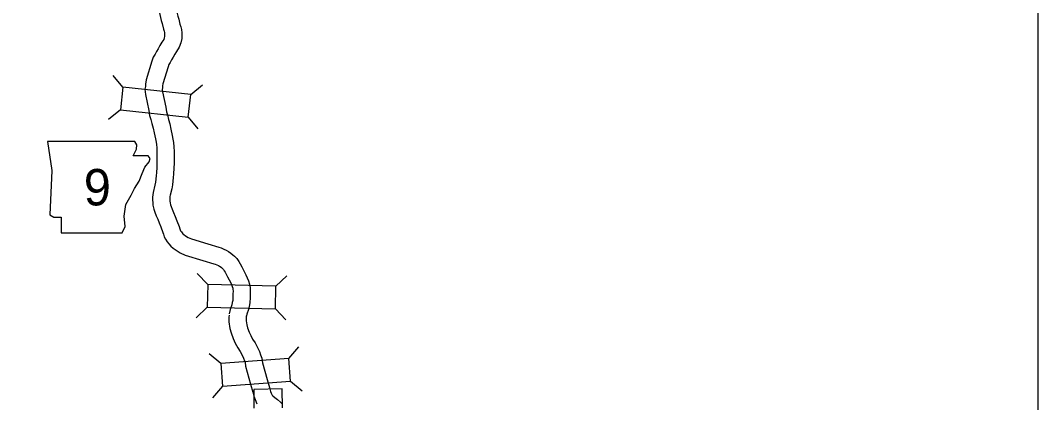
# Model space of a CAD drawing. Extents: x 1377389 to 1380723, y 1168351 to 1170484.
# Drawn here: x 1378102 to 1378279.2, y 1169898.1 to 1169964.7 of the extents above; entities that cross this region are included whole.
import ezdxf

# ---------------------------------------------------------------- set-up
doc = ezdxf.new("R2010")
doc.units = 0
doc.layers.add('B_Fill', color=7, linetype='Continuous')
doc.layers.add('B_Text', color=7, linetype='Continuous')

msp = doc.modelspace()

# ---------------------------------------------------------------- linework, layer by layer
at = {"layer": 'B_Fill'}
for p, q in [((1378119.88, 1169953), (1378118.23, 1169955.05)), ((1378131.7, 1169951.74), (1378133.75, 1169953.4)), ((1378119.47, 1169949.06), (1378117.41, 1169947.4)), ((1378131.28, 1169947.81), (1378132.94, 1169945.75)), ((1378134.67, 1169918.64), (1378132.84, 1169920.56)), ((1378146.54, 1169918.36), (1378148.45, 1169920.18)), ((1378134.57, 1169914.69), (1378132.66, 1169912.86)), ((1378146.45, 1169914.4), (1378148.27, 1169912.49)), ((1378136.94, 1169904.87), (1378134.94, 1169906.59)), ((1378148.79, 1169905.77), (1378150.51, 1169907.77)), ((1378137.24, 1169900.92), (1378135.52, 1169898.91)), ((1378149.09, 1169901.82), (1378151.09, 1169900.1))]:
    msp.add_line(p, q, dxfattribs=at)
for points in [[(1378127.55, 1169971.7), (1378127.5, 1169971.02), (1378127.43, 1169970.65), (1378127.34, 1169970.28), (1378127.19, 1169969.9), (1378127.04, 1169969.52), (1378126.81, 1169969.09), (1378126.58, 1169968.48), (1378126.34, 1169967.89), (1378126.23, 1169967.3), (1378126.2, 1169966.69), (1378126.22, 1169966.24), (1378126.32, 1169965.69), (1378126.44, 1169965.17), (1378126.57, 1169964.63), (1378126.71, 1169964.09), (1378126.96, 1169963.12)], [(1378130.55, 1169971.84), (1378130.53, 1169971.39), (1378130.48, 1169970.63), (1378130.36, 1169970.03), (1378130.21, 1169969.39), (1378129.98, 1169968.77), (1378129.75, 1169968.23), (1378129.55, 1169967.86), (1378129.38, 1169967.4), (1378129.24, 1169967.05), (1378129.22, 1169966.95), (1378129.2, 1169966.69), (1378129.21, 1169966.58), (1378129.26, 1169966.28), (1378129.36, 1169965.85), (1378129.47, 1169965.37), (1378129.61, 1169964.86), (1378129.84, 1169963.99)], [(1378126.96, 1169963.12), (1378127.08, 1169962.78), (1378127.12, 1169962.56), (1378127.16, 1169962.25), (1378127.16, 1169961.99), (1378127.16, 1169961.83), (1378127.11, 1169961.61), (1378127, 1169961.34), (1378126.67, 1169960.83), (1378126.33, 1169960.28), (1378126.02, 1169959.7), (1378125.76, 1169959.25), (1378125.5, 1169958.78), (1378125.19, 1169958.21), (1378124.92, 1169957.52), (1378123.96, 1169954.3), (1378123.81, 1169953.55), (1378123.81, 1169953.13), (1378123.74, 1169952.69), (1378123.82, 1169951.75), (1378124.4, 1169948.97), (1378124.55, 1169948.08), (1378124.74, 1169947.41), (1378124.94, 1169946.66), (1378125.14, 1169945.87), (1378125.34, 1169945.05), (1378125.55, 1169944.03), (1378125.67, 1169943.44), (1378125.73, 1169943), (1378125.78, 1169942.43), (1378125.81, 1169941.72), (1378125.83, 1169940.78), (1378125.8, 1169939.82), (1378125.78, 1169939.1), (1378125.73, 1169938.07), (1378125.68, 1169937.61), (1378125.61, 1169936.97), (1378125.55, 1169936.45), (1378125.46, 1169935.97), (1378125.15, 1169934.69), (1378125.1, 1169934.26), (1378125.08, 1169933.88), (1378125.07, 1169933.34), (1378125.09, 1169932.92), (1378125.13, 1169932.44), (1378125.29, 1169931.74), (1378125.45, 1169931.24), (1378125.7, 1169930.61), (1378125.96, 1169930.01), (1378126.21, 1169929.39), (1378126.49, 1169928.67), (1378126.85, 1169927.7), (1378126.96, 1169927.39), (1378127.09, 1169926.97), (1378127.34, 1169926.53), (1378127.6, 1169926.08), (1378127.91, 1169925.7), (1378128.23, 1169925.33), (1378128.65, 1169924.96), (1378129.19, 1169924.6), (1378129.87, 1169924.19), (1378130.76, 1169923.78), (1378133.83, 1169922.85), (1378135.74, 1169922.27), (1378135.99, 1169922.19), (1378136.23, 1169922.09), (1378136.53, 1169921.95), (1378136.71, 1169921.85), (1378136.82, 1169921.77), (1378137.04, 1169921.58), (1378137.29, 1169921.36), (1378137.42, 1169921.24), (1378137.55, 1169921.04), (1378137.7, 1169920.79), (1378137.9, 1169920.42), (1378138.1, 1169919.97), (1378138.39, 1169919.47), (1378138.61, 1169919.05), (1378138.8, 1169918.62), (1378138.94, 1169918.28), (1378139.03, 1169918), (1378139.06, 1169917.83), (1378139.07, 1169917.48), (1378139.06, 1169917.02), (1378139.05, 1169916.47), (1378139.03, 1169915.86), (1378138.95, 1169915.53), (1378138.86, 1169915.13), (1378138.57, 1169914.28), (1378138.41, 1169913.56)], [(1378129.84, 1169963.99), (1378130, 1169963.52), (1378130.08, 1169963.03), (1378130.16, 1169962.47), (1378130.16, 1169961.95), (1378130.15, 1169961.46), (1378129.98, 1169960.71), (1378129.68, 1169959.96), (1378129.22, 1169959.24), (1378128.93, 1169958.77), (1378128.64, 1169958.23), (1378128.37, 1169957.77), (1378128.13, 1169957.33), (1378127.91, 1169956.94), (1378127.76, 1169956.55), (1378126.87, 1169953.58), (1378126.81, 1169953.26), (1378126.81, 1169952.92), (1378126.76, 1169952.59), (1378126.79, 1169952.18), (1378127.35, 1169949.53), (1378127.49, 1169948.74), (1378127.64, 1169948.19), (1378127.84, 1169947.41), (1378128.05, 1169946.6), (1378128.27, 1169945.71), (1378128.49, 1169944.62), (1378128.62, 1169943.95), (1378128.71, 1169943.35), (1378128.77, 1169942.63), (1378128.81, 1169941.81), (1378128.83, 1169940.76), (1378128.8, 1169939.73), (1378128.78, 1169938.99), (1378128.72, 1169937.84), (1378128.66, 1169937.28), (1378128.59, 1169936.64), (1378128.52, 1169935.99), (1378128.39, 1169935.32), (1378128.11, 1169934.18), (1378128.09, 1169934), (1378128.08, 1169933.76), (1378128.07, 1169933.4), (1378128.09, 1169933.13), (1378128.11, 1169932.89), (1378128.18, 1169932.54), (1378128.28, 1169932.25), (1378128.47, 1169931.77), (1378128.73, 1169931.17), (1378129.01, 1169930.47), (1378129.29, 1169929.74), (1378129.67, 1169928.72), (1378129.79, 1169928.36), (1378129.85, 1169928.18), (1378129.94, 1169928.02), (1378130.08, 1169927.79), (1378130.21, 1169927.62), (1378130.36, 1169927.45), (1378130.48, 1169927.35), (1378130.8, 1169927.13), (1378131.27, 1169926.85), (1378131.84, 1169926.59), (1378134.7, 1169925.72), (1378136.61, 1169925.14), (1378137.03, 1169925.01), (1378137.47, 1169924.82), (1378137.86, 1169924.64), (1378138.29, 1169924.41), (1378138.69, 1169924.12), (1378139.02, 1169923.83), (1378139.31, 1169923.58), (1378139.73, 1169923.18), (1378140.1, 1169922.63), (1378140.31, 1169922.27), (1378140.59, 1169921.75), (1378140.78, 1169921.35), (1378141.03, 1169920.9), (1378141.31, 1169920.35), (1378141.56, 1169919.81), (1378141.76, 1169919.3), (1378141.96, 1169918.7), (1378142.05, 1169918.1), (1378142.07, 1169917.51), (1378142.06, 1169916.97), (1378142.05, 1169916.37), (1378142.02, 1169915.46), (1378141.87, 1169914.84), (1378141.74, 1169914.29), (1378141.46, 1169913.48), (1378141.35, 1169912.94)], [(1378138.38, 1169913.33), (1378138.36, 1169912.95), (1378138.34, 1169912.12), (1378138.54, 1169911.01), (1378138.74, 1169910.22), (1378139.12, 1169909.22), (1378139.46, 1169908.45), (1378139.9, 1169907.63), (1378140.31, 1169906.99), (1378140.58, 1169906.47), (1378140.88, 1169905.83), (1378141.06, 1169905.33), (1378141.17, 1169905.04), (1378141.25, 1169904.44), (1378142.13, 1169901.27), (1378142.54, 1169899.91), (1378142.7, 1169899.22), (1378142.91, 1169898.59), (1378143.24, 1169897.89)], [(1378141.38, 1169913.17), (1378141.36, 1169912.83), (1378141.35, 1169912.34), (1378141.47, 1169911.65), (1378141.61, 1169911.12), (1378141.9, 1169910.36), (1378142.16, 1169909.77), (1378142.49, 1169909.14), (1378142.9, 1169908.5), (1378143.27, 1169907.8), (1378143.66, 1169906.96), (1378143.86, 1169906.4), (1378144.11, 1169905.8), (1378144.2, 1169905.02), (1378145.01, 1169902.1), (1378145.44, 1169900.68), (1378145.6, 1169900.02), (1378145.7, 1169899.7), (1378145.81, 1169899.47), (1378145.87, 1169899.39), (1378146.03, 1169899.26), (1378146.37, 1169898.99), (1378146.82, 1169898.6), (1378147.31, 1169898.14), (1378147.64, 1169897.88)], [(1378147.66, 1169897.19), (1378147.64, 1169900.47), (1378142.69, 1169900.38), (1378142.71, 1169897.1)]]:
    msp.add_lwpolyline(points, dxfattribs=at)
for points in [[(1378119.47, 1169949.06), (1378131.28, 1169947.81), (1378131.7, 1169951.74), (1378119.88, 1169953)], [(1378106.77, 1169943.57), (1378107.53, 1169938.5), (1378107.19, 1169930.8), (1378107.87, 1169930.38), (1378109.14, 1169930.38), (1378109.14, 1169927.67), (1378119.8, 1169927.67), (1378120.3, 1169928.77), (1378120.14, 1169930.55), (1378120.39, 1169932.58), (1378121.32, 1169934.18), (1378121.91, 1169935.37), (1378122.76, 1169936.64), (1378123.26, 1169937.99), (1378123.69, 1169939.09), (1378124.45, 1169940.02), (1378124.62, 1169940.61), (1378124.28, 1169941.04), (1378121.66, 1169941.04), (1378122.25, 1169942.22), (1378122.33, 1169942.98), (1378121.98, 1169943.57)], [(1378146.54, 1169918.36), (1378134.67, 1169918.64), (1378134.57, 1169914.69), (1378146.45, 1169914.4)], [(1378148.79, 1169905.77), (1378136.94, 1169904.87), (1378137.24, 1169900.92), (1378149.09, 1169901.82)]]:
    msp.add_lwpolyline(points, close=True, dxfattribs=at)
at = {"layer": 'B_Text'}
msp.add_lwpolyline([(1377549.76, 1170388.77), (1378279.16, 1170388.77), (1378279.16, 1169604.28), (1377549.76, 1169604.28)], close=True, dxfattribs=at)

# ---------------------------------------------------------------- texts
at = {"layer": 'B_Fill'}
msp.add_text('9', height=6.34, dxfattribs=at).set_placement((1378113.09, 1169932.42))

doc.saveas('drawing.dxf')
